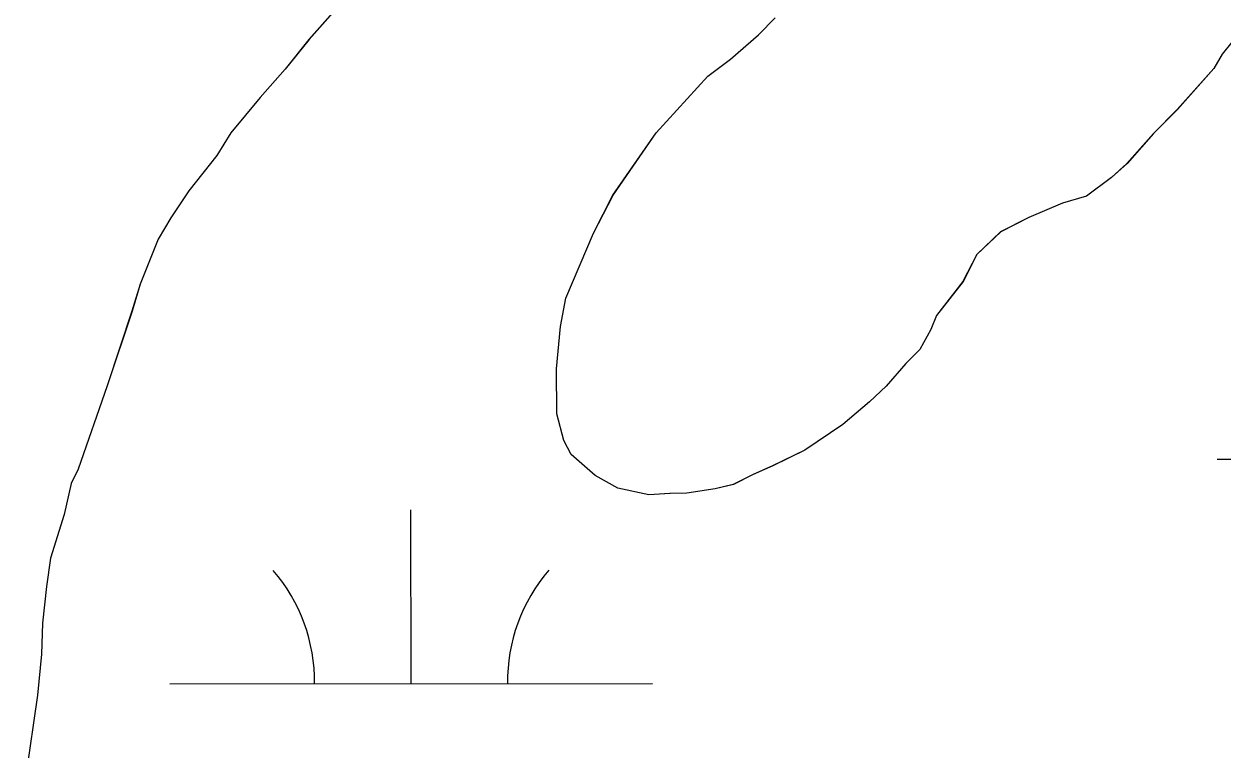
# Model space of a CAD drawing. Extents: x 3279314 to 3317160, y 734079 to 759431.
# Drawn here: x 3314472.5 to 3314720.7, y 745823.1 to 745973.3 of the extents above; entities that cross this region are included whole.
import ezdxf

# ---------------------------------------------------------------- set-up
doc = ezdxf.new("R2010")
doc.units = 0
for name, color, linetype in [('V-SITE-VEGE', 7, 'Continuous'), ('V-TOPO-SHOR', 7, 'Continuous'), ('V-WETL-SWMP', 7, 'Continuous')]:
    doc.layers.add(name, color=color, linetype=linetype)

msp = doc.modelspace()

# ---------------------------------------------------------------- linework, layer by layer
at = {"layer": 'V-SITE-VEGE'}
for p, q in [((3314539.34, 745978.89), (3314531.52, 745970.08)), ((3314624.62, 745971.02), (3314628.1, 745974.54)), ((3314618.82, 745966.01), (3314624.62, 745971.02)), ((3314531.52, 745970.08), (3314526.6, 745963.92)), ((3314614.17, 745962.48), (3314618.82, 745966.01)), ((3314720.68, 745967.01), (3314718.95, 745964.08)), ((3314526.6, 745963.92), (3314521.38, 745958.04)), ((3314718.95, 745964.08), (3314711.42, 745955.56)), ((3314603.45, 745950.73), (3314614.17, 745962.48)), ((3314521.38, 745958.04), (3314515.3, 745950.7)), ((3314711.42, 745955.56), (3314706.49, 745950.57)), ((3314515.3, 745950.7), (3314512.42, 745946.01)), ((3314594.5, 745937.83), (3314603.45, 745950.73)), ((3314706.49, 745950.57), (3314700.99, 745944.4)), ((3314512.42, 745946.01), (3314506.63, 745938.68)), ((3314700.99, 745944.4), (3314697.8, 745941.46)), ((3314697.8, 745941.46), (3314692.57, 745937.63)), ((3314506.63, 745938.68), (3314502.87, 745933.1)), ((3314590.46, 745929.92), (3314594.5, 745937.83)), ((3314687.62, 745936.13), (3314680.63, 745933.17)), ((3314692.57, 745937.63), (3314687.62, 745936.13)), ((3314502.87, 745933.1), (3314500.28, 745928.71)), ((3314680.63, 745933.17), (3314674.82, 745930.21)), ((3314500.28, 745928.71), (3314496.55, 745919.34)), ((3314584.72, 745916.45), (3314590.46, 745929.92)), ((3314674.82, 745930.21), (3314669.89, 745925.5)), ((3314669.89, 745925.5), (3314667.01, 745919.94)), ((3314496.55, 745919.34), (3314494.84, 745913.78)), ((3314667.01, 745919.94), (3314661.51, 745912.89)), ((3314583.59, 745910.6), (3314584.72, 745916.45)), ((3314494.84, 745913.78), (3314489.69, 745898.28)), ((3314661.51, 745912.89), (3314660.36, 745909.97)), ((3314582.78, 745901.84), (3314583.59, 745910.6)), ((3314660.36, 745909.97), (3314658.06, 745905.86)), ((3314658.06, 745905.86), (3314655.16, 745902.93)), ((3314582.84, 745892.5), (3314582.78, 745901.84)), ((3314655.16, 745902.93), (3314651.1, 745898.23)), ((3314489.69, 745898.28), (3314483.68, 745881.02)), ((3314651.1, 745898.23), (3314647.62, 745894.99)), ((3314647.62, 745894.99), (3314642.11, 745890.28)), ((3314584.34, 745886.97), (3314582.84, 745892.5)), ((3314642.11, 745890.28), (3314634.27, 745884.97)), ((3314585.82, 745884.06), (3314584.34, 745886.97)), ((3314590.81, 745879.71), (3314585.82, 745884.06)), ((3314634.27, 745884.97), (3314627.58, 745881.72)), ((3314483.68, 745881.02), (3314482.24, 745878.09)), ((3314627.58, 745881.72), (3314623.5, 745879.94)), ((3314595.5, 745877.12), (3314590.81, 745879.71)), ((3314623.5, 745879.94), (3314619.43, 745877.87)), ((3314482.24, 745878.09), (3314480.82, 745871.65)), ((3314601.93, 745875.7), (3314595.5, 745877.12)), ((3314606.31, 745876.02), (3314601.93, 745875.7)), ((3314609.81, 745876.05), (3314606.31, 745876.02)), ((3314615.64, 745876.96), (3314609.81, 745876.05)), ((3314619.43, 745877.87), (3314615.64, 745876.96)), ((3314480.82, 745871.65), (3314477.97, 745862.59)), ((3314477.97, 745862.59), (3314477.13, 745856.74)), ((3314477.13, 745856.74), (3314476.31, 745849.15)), ((3314476.31, 745849.15), (3314476.06, 745842.73)), ((3314476.06, 745842.73), (3314475.25, 745834.26)), ((3314475.25, 745834.26), (3314472.46, 745814.68))]:
    msp.add_line(p, q, dxfattribs=at)
at = {"layer": 'V-TOPO-SHOR'}
for p, q in [((3314539.33, 745978.89), (3314531.51, 745970.08)), ((3314539.33, 745978.89), (3314531.51, 745970.08)), ((3314624.62, 745971.02), (3314628.1, 745974.54)), ((3314624.62, 745971.02), (3314628.1, 745974.54)), ((3314618.81, 745966.01), (3314624.62, 745971.02)), ((3314618.81, 745966.01), (3314624.62, 745971.02)), ((3314724.73, 745972), (3314720.68, 745967.01)), ((3314724.73, 745972), (3314720.68, 745967.01)), ((3314531.51, 745970.08), (3314526.59, 745963.92)), ((3314531.51, 745970.08), (3314526.59, 745963.92)), ((3314614.17, 745962.48), (3314618.81, 745966.01)), ((3314614.17, 745962.48), (3314618.81, 745966.01)), ((3314720.68, 745967.01), (3314718.95, 745964.08)), ((3314720.68, 745967.01), (3314718.95, 745964.08)), ((3314526.59, 745963.92), (3314521.38, 745958.04)), ((3314526.59, 745963.92), (3314521.38, 745958.04)), ((3314718.95, 745964.08), (3314711.41, 745955.56)), ((3314718.95, 745964.08), (3314711.41, 745955.56)), ((3314603.45, 745950.73), (3314614.17, 745962.48)), ((3314603.45, 745950.73), (3314614.17, 745962.48)), ((3314521.38, 745958.04), (3314515.3, 745950.7)), ((3314521.38, 745958.04), (3314515.3, 745950.7)), ((3314711.41, 745955.56), (3314706.49, 745950.57)), ((3314711.41, 745955.56), (3314706.49, 745950.57)), ((3314515.3, 745950.7), (3314512.41, 745946.01)), ((3314515.3, 745950.7), (3314512.41, 745946.01)), ((3314594.49, 745937.83), (3314603.45, 745950.73)), ((3314594.49, 745937.83), (3314603.45, 745950.73)), ((3314706.49, 745950.57), (3314700.98, 745944.4)), ((3314706.49, 745950.57), (3314700.98, 745944.4)), ((3314512.41, 745946.01), (3314506.63, 745938.68)), ((3314512.41, 745946.01), (3314506.63, 745938.68)), ((3314700.98, 745944.4), (3314697.79, 745941.46)), ((3314700.98, 745944.4), (3314697.79, 745941.46)), ((3314697.79, 745941.46), (3314692.57, 745937.63)), ((3314697.79, 745941.46), (3314692.57, 745937.63)), ((3314506.63, 745938.68), (3314502.87, 745933.11)), ((3314506.63, 745938.68), (3314502.87, 745933.11)), ((3314590.46, 745929.92), (3314594.49, 745937.83)), ((3314590.46, 745929.92), (3314594.49, 745937.83)), ((3314687.61, 745936.13), (3314680.63, 745933.17)), ((3314687.61, 745936.13), (3314680.63, 745933.17)), ((3314692.57, 745937.63), (3314687.61, 745936.13)), ((3314692.57, 745937.63), (3314687.61, 745936.13)), ((3314502.87, 745933.11), (3314500.27, 745928.71)), ((3314502.87, 745933.11), (3314500.27, 745928.71)), ((3314680.63, 745933.17), (3314674.81, 745930.21)), ((3314680.63, 745933.17), (3314674.81, 745930.21)), ((3314500.27, 745928.71), (3314496.54, 745919.34)), ((3314500.27, 745928.71), (3314496.54, 745919.34)), ((3314584.71, 745916.45), (3314590.46, 745929.92)), ((3314584.71, 745916.45), (3314590.46, 745929.92)), ((3314674.81, 745930.21), (3314669.88, 745925.5)), ((3314674.81, 745930.21), (3314669.88, 745925.5)), ((3314669.88, 745925.5), (3314667, 745919.94)), ((3314669.88, 745925.5), (3314667, 745919.94)), ((3314496.54, 745919.34), (3314494.83, 745913.79)), ((3314496.54, 745919.34), (3314494.83, 745913.79)), ((3314667, 745919.94), (3314661.5, 745912.89)), ((3314667, 745919.94), (3314661.5, 745912.89)), ((3314583.59, 745910.6), (3314584.71, 745916.45)), ((3314583.59, 745910.6), (3314584.71, 745916.45)), ((3314494.83, 745913.79), (3314489.68, 745898.28)), ((3314494.83, 745913.79), (3314489.68, 745898.28)), ((3314661.5, 745912.89), (3314660.36, 745909.97)), ((3314661.5, 745912.89), (3314660.36, 745909.97)), ((3314582.77, 745901.84), (3314583.59, 745910.6)), ((3314582.77, 745901.84), (3314583.59, 745910.6)), ((3314660.36, 745909.97), (3314658.05, 745905.86)), ((3314660.36, 745909.97), (3314658.05, 745905.86)), ((3314658.05, 745905.86), (3314655.15, 745902.93)), ((3314658.05, 745905.86), (3314655.15, 745902.93)), ((3314582.84, 745892.5), (3314582.77, 745901.84)), ((3314582.84, 745892.5), (3314582.77, 745901.84)), ((3314655.15, 745902.93), (3314651.1, 745898.23)), ((3314655.15, 745902.93), (3314651.1, 745898.23)), ((3314489.68, 745898.28), (3314483.67, 745881.02)), ((3314489.68, 745898.28), (3314483.67, 745881.02)), ((3314651.1, 745898.23), (3314647.62, 745894.99)), ((3314651.1, 745898.23), (3314647.62, 745894.99)), ((3314647.62, 745894.99), (3314642.1, 745890.28)), ((3314647.62, 745894.99), (3314642.1, 745890.28)), ((3314584.33, 745886.97), (3314582.84, 745892.5)), ((3314584.33, 745886.97), (3314582.84, 745892.5)), ((3314642.1, 745890.28), (3314634.26, 745884.98)), ((3314642.1, 745890.28), (3314634.26, 745884.98)), ((3314585.81, 745884.06), (3314584.33, 745886.97)), ((3314585.81, 745884.06), (3314584.33, 745886.97)), ((3314590.81, 745879.71), (3314585.81, 745884.06)), ((3314590.81, 745879.71), (3314585.81, 745884.06)), ((3314634.26, 745884.98), (3314627.57, 745881.72)), ((3314634.26, 745884.98), (3314627.57, 745881.72)), ((3314483.67, 745881.02), (3314482.23, 745878.09)), ((3314483.67, 745881.02), (3314482.23, 745878.09)), ((3314627.57, 745881.72), (3314623.5, 745879.94)), ((3314627.57, 745881.72), (3314623.5, 745879.94)), ((3314595.49, 745877.12), (3314590.81, 745879.71)), ((3314595.49, 745877.12), (3314590.81, 745879.71)), ((3314623.5, 745879.94), (3314619.42, 745877.87)), ((3314623.5, 745879.94), (3314619.42, 745877.87)), ((3314482.23, 745878.09), (3314480.82, 745871.66)), ((3314482.23, 745878.09), (3314480.82, 745871.66)), ((3314601.92, 745875.7), (3314595.49, 745877.12)), ((3314601.92, 745875.7), (3314595.49, 745877.12)), ((3314606.3, 745876.03), (3314601.92, 745875.7)), ((3314606.3, 745876.03), (3314601.92, 745875.7)), ((3314609.8, 745876.05), (3314606.3, 745876.03)), ((3314609.8, 745876.05), (3314606.3, 745876.03)), ((3314615.63, 745876.97), (3314609.8, 745876.05)), ((3314615.63, 745876.97), (3314609.8, 745876.05)), ((3314619.42, 745877.87), (3314615.63, 745876.97)), ((3314619.42, 745877.87), (3314615.63, 745876.97)), ((3314480.82, 745871.66), (3314477.96, 745862.59)), ((3314480.82, 745871.66), (3314477.96, 745862.59)), ((3314477.96, 745862.59), (3314477.13, 745856.75)), ((3314477.96, 745862.59), (3314477.13, 745856.75)), ((3314477.13, 745856.75), (3314476.3, 745849.15)), ((3314477.13, 745856.75), (3314476.3, 745849.15)), ((3314476.3, 745849.15), (3314476.06, 745842.73)), ((3314476.3, 745849.15), (3314476.06, 745842.73)), ((3314476.06, 745842.73), (3314475.24, 745834.26)), ((3314476.06, 745842.73), (3314475.24, 745834.26)), ((3314475.24, 745834.26), (3314472.46, 745814.68)), ((3314475.24, 745834.26), (3314472.46, 745814.68))]:
    msp.add_line(p, q, dxfattribs=at)
at = {"layer": 'V-WETL-SWMP'}
for p, q in [((3314539.33, 745978.89), (3314531.51, 745970.08)), ((3314539.33, 745978.89), (3314531.51, 745970.08)), ((3314624.62, 745971.02), (3314628.1, 745974.54)), ((3314624.62, 745971.02), (3314628.1, 745974.54)), ((3314618.81, 745966.01), (3314624.62, 745971.02)), ((3314618.81, 745966.01), (3314624.62, 745971.02)), ((3314724.73, 745972), (3314720.68, 745967.01)), ((3314724.73, 745972), (3314720.68, 745967.01)), ((3314531.51, 745970.08), (3314526.59, 745963.92)), ((3314531.51, 745970.08), (3314526.59, 745963.92)), ((3314614.17, 745962.48), (3314618.81, 745966.01)), ((3314614.17, 745962.48), (3314618.81, 745966.01)), ((3314720.68, 745967.01), (3314718.95, 745964.08)), ((3314720.68, 745967.01), (3314718.95, 745964.08)), ((3314526.59, 745963.92), (3314521.38, 745958.04)), ((3314526.59, 745963.92), (3314521.38, 745958.04)), ((3314718.95, 745964.08), (3314711.41, 745955.56)), ((3314718.95, 745964.08), (3314711.41, 745955.56)), ((3314603.45, 745950.73), (3314614.17, 745962.48)), ((3314603.45, 745950.73), (3314614.17, 745962.48)), ((3314521.38, 745958.04), (3314515.3, 745950.7)), ((3314521.38, 745958.04), (3314515.3, 745950.7)), ((3314711.41, 745955.56), (3314706.49, 745950.57)), ((3314711.41, 745955.56), (3314706.49, 745950.57)), ((3314515.3, 745950.7), (3314512.41, 745946.01)), ((3314515.3, 745950.7), (3314512.41, 745946.01)), ((3314594.49, 745937.83), (3314603.45, 745950.73)), ((3314594.49, 745937.83), (3314603.45, 745950.73)), ((3314706.49, 745950.57), (3314700.98, 745944.4)), ((3314706.49, 745950.57), (3314700.98, 745944.4)), ((3314512.41, 745946.01), (3314506.63, 745938.68)), ((3314512.41, 745946.01), (3314506.63, 745938.68)), ((3314700.98, 745944.4), (3314697.79, 745941.46)), ((3314700.98, 745944.4), (3314697.79, 745941.46)), ((3314697.79, 745941.46), (3314692.57, 745937.63)), ((3314697.79, 745941.46), (3314692.57, 745937.63)), ((3314506.63, 745938.68), (3314502.87, 745933.11)), ((3314506.63, 745938.68), (3314502.87, 745933.11)), ((3314590.46, 745929.92), (3314594.49, 745937.83)), ((3314590.46, 745929.92), (3314594.49, 745937.83)), ((3314687.61, 745936.13), (3314680.63, 745933.17)), ((3314687.61, 745936.13), (3314680.63, 745933.17)), ((3314692.57, 745937.63), (3314687.61, 745936.13)), ((3314692.57, 745937.63), (3314687.61, 745936.13)), ((3314502.87, 745933.11), (3314500.27, 745928.71)), ((3314502.87, 745933.11), (3314500.27, 745928.71)), ((3314680.63, 745933.17), (3314674.81, 745930.21)), ((3314680.63, 745933.17), (3314674.81, 745930.21)), ((3314500.27, 745928.71), (3314496.54, 745919.34)), ((3314500.27, 745928.71), (3314496.54, 745919.34)), ((3314584.71, 745916.45), (3314590.46, 745929.92)), ((3314584.71, 745916.45), (3314590.46, 745929.92)), ((3314674.81, 745930.21), (3314669.88, 745925.5)), ((3314674.81, 745930.21), (3314669.88, 745925.5)), ((3314669.88, 745925.5), (3314667, 745919.94)), ((3314669.88, 745925.5), (3314667, 745919.94)), ((3314496.54, 745919.34), (3314494.83, 745913.79)), ((3314496.54, 745919.34), (3314494.83, 745913.79)), ((3314667, 745919.94), (3314661.5, 745912.89)), ((3314667, 745919.94), (3314661.5, 745912.89)), ((3314583.59, 745910.6), (3314584.71, 745916.45)), ((3314583.59, 745910.6), (3314584.71, 745916.45)), ((3314494.83, 745913.79), (3314489.68, 745898.28)), ((3314494.83, 745913.79), (3314489.68, 745898.28)), ((3314661.5, 745912.89), (3314660.36, 745909.97)), ((3314661.5, 745912.89), (3314660.36, 745909.97)), ((3314582.77, 745901.84), (3314583.59, 745910.6)), ((3314582.77, 745901.84), (3314583.59, 745910.6)), ((3314660.36, 745909.97), (3314658.05, 745905.86)), ((3314660.36, 745909.97), (3314658.05, 745905.86)), ((3314658.05, 745905.86), (3314655.15, 745902.93)), ((3314658.05, 745905.86), (3314655.15, 745902.93)), ((3314582.84, 745892.5), (3314582.77, 745901.84)), ((3314582.84, 745892.5), (3314582.77, 745901.84)), ((3314655.15, 745902.93), (3314651.1, 745898.23)), ((3314655.15, 745902.93), (3314651.1, 745898.23)), ((3314489.68, 745898.28), (3314483.67, 745881.02)), ((3314489.68, 745898.28), (3314483.67, 745881.02)), ((3314651.1, 745898.23), (3314647.62, 745894.99)), ((3314651.1, 745898.23), (3314647.62, 745894.99)), ((3314647.62, 745894.99), (3314642.1, 745890.28)), ((3314647.62, 745894.99), (3314642.1, 745890.28)), ((3314584.33, 745886.97), (3314582.84, 745892.5)), ((3314584.33, 745886.97), (3314582.84, 745892.5)), ((3314642.1, 745890.28), (3314634.26, 745884.98)), ((3314642.1, 745890.28), (3314634.26, 745884.98)), ((3314585.81, 745884.06), (3314584.33, 745886.97)), ((3314585.81, 745884.06), (3314584.33, 745886.97)), ((3314590.81, 745879.71), (3314585.81, 745884.06)), ((3314590.81, 745879.71), (3314585.81, 745884.06)), ((3314634.26, 745884.98), (3314627.57, 745881.72)), ((3314634.26, 745884.98), (3314627.57, 745881.72)), ((3314483.67, 745881.02), (3314482.23, 745878.09)), ((3314483.67, 745881.02), (3314482.23, 745878.09)), ((3314627.57, 745881.72), (3314623.5, 745879.94)), ((3314627.57, 745881.72), (3314623.5, 745879.94)), ((3314719.69, 745883.12), (3314744.31, 745883.14)), ((3314595.49, 745877.12), (3314590.81, 745879.71)), ((3314595.49, 745877.12), (3314590.81, 745879.71)), ((3314623.5, 745879.94), (3314619.42, 745877.87)), ((3314623.5, 745879.94), (3314619.42, 745877.87)), ((3314482.23, 745878.09), (3314480.82, 745871.66)), ((3314482.23, 745878.09), (3314480.82, 745871.66)), ((3314601.92, 745875.7), (3314595.49, 745877.12)), ((3314601.92, 745875.7), (3314595.49, 745877.12)), ((3314606.3, 745876.03), (3314601.92, 745875.7)), ((3314606.3, 745876.03), (3314601.92, 745875.7)), ((3314609.8, 745876.05), (3314606.3, 745876.03)), ((3314609.8, 745876.05), (3314606.3, 745876.03)), ((3314615.63, 745876.97), (3314609.8, 745876.05)), ((3314615.63, 745876.97), (3314609.8, 745876.05)), ((3314619.42, 745877.87), (3314615.63, 745876.97)), ((3314619.42, 745877.87), (3314615.63, 745876.97)), ((3314480.82, 745871.66), (3314477.96, 745862.59)), ((3314480.82, 745871.66), (3314477.96, 745862.59)), ((3314552.65, 745836.61), (3314552.63, 745872.61)), ((3314477.96, 745862.59), (3314477.13, 745856.75)), ((3314477.96, 745862.59), (3314477.13, 745856.75)), ((3314477.13, 745856.75), (3314476.3, 745849.15)), ((3314477.13, 745856.75), (3314476.3, 745849.15)), ((3314476.3, 745849.15), (3314476.06, 745842.73)), ((3314476.3, 745849.15), (3314476.06, 745842.73)), ((3314476.06, 745842.73), (3314475.24, 745834.26)), ((3314476.06, 745842.73), (3314475.24, 745834.26)), ((3314502.65, 745836.58), (3314602.65, 745836.63)), ((3314475.24, 745834.26), (3314472.46, 745814.68)), ((3314475.24, 745834.26), (3314472.46, 745814.68))]:
    msp.add_line(p, q, dxfattribs=at)
for centre, start, end in [((3314497.41, 745837.06), 359.2573, 40.801), ((3314607.89, 745837.11), 139.2573, 180.801)]:
    msp.add_arc(centre, 35.25, start, end, dxfattribs=at)

doc.saveas('drawing.dxf')
